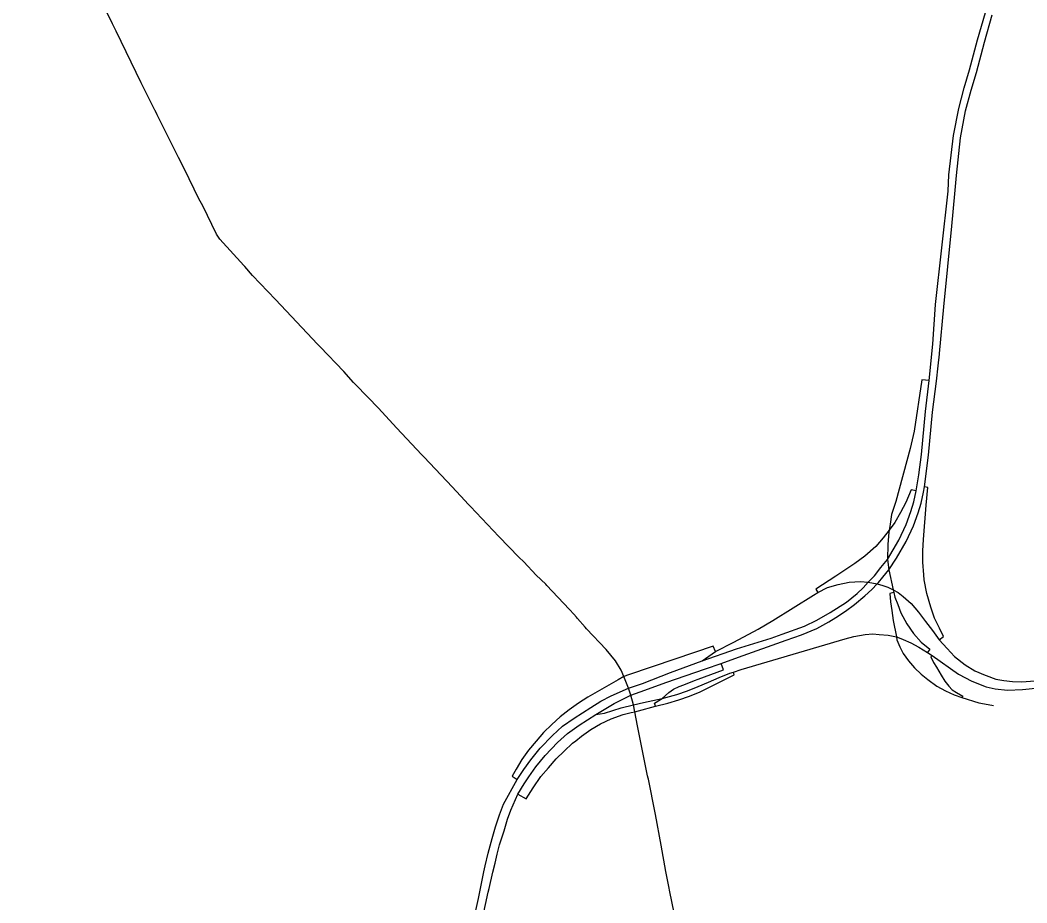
# Model space of a CAD drawing. Extents: x 0 to 34, y 0 to 22.
# Drawn here: x 5.2023 to 5.3437, y 15.203 to 15.327 of the extents above; entities that cross this region are included whole.
import ezdxf

# ---------------------------------------------------------------- set-up
doc = ezdxf.new("R2010")
doc.units = 0
for name, color, linetype in [('GM_X_Interchange_Ramps', 7, 'Continuous'), ('GM_X_Interstate_Route', 7, 'Continuous'), ('GM_X_State_Route', 7, 'Continuous')]:
    doc.layers.add(name, color=color, linetype=linetype)

msp = doc.modelspace()

# ---------------------------------------------------------------- linework, layer by layer
at = {"layer": 'GM_X_Interchange_Ramps'}
for points in [[(5.32992, 15.27637), (5.32891, 15.27645), (5.32782, 15.26926), (5.32725, 15.26682), (5.32526, 15.25936), (5.32465, 15.25756), (5.32443, 15.25618), (5.32432, 15.25536), (5.32428, 15.25502), (5.32413, 15.2534), (5.32409, 15.25123), (5.32427, 15.24979), (5.32487, 15.24695), (5.32495, 15.24657)], [(5.32916, 15.24906), (5.32904, 15.25086), (5.32906, 15.25242), (5.32913, 15.25402), (5.32953, 15.25884), (5.32974, 15.26132), (5.32926, 15.26142)], [(5.32811, 15.26087), (5.3274, 15.261), (5.32666, 15.25924), (5.32591, 15.25783), (5.32511, 15.25642), (5.32432, 15.25536), (5.32346, 15.25429), (5.32245, 15.25304), (5.32091, 15.25169), (5.3195, 15.25065), (5.31684, 15.24886), (5.31399, 15.24705), (5.31428, 15.24659)], [(5.33132, 15.23993), (5.33195, 15.24039), (5.3314, 15.24156), (5.33068, 15.243), (5.33014, 15.24454), (5.32959, 15.24643), (5.32921, 15.24837), (5.32916, 15.24906)], [(5.32495, 15.24657), (5.3244, 15.24644), (5.3245, 15.24527), (5.32467, 15.24407), (5.32489, 15.24267), (5.32536, 15.24035), (5.32541, 15.23994), (5.3258, 15.23897), (5.32627, 15.23802), (5.32703, 15.23697), (5.32788, 15.23601), (5.32882, 15.23513), (5.32972, 15.23434), (5.331, 15.23344), (5.3322, 15.23277), (5.33343, 15.23219), (5.33453, 15.23182)], [(5.32495, 15.24657), (5.32513, 15.24593), (5.32553, 15.24488), (5.32594, 15.24373), (5.32679, 15.2422), (5.32772, 15.24084), (5.3288, 15.23959), (5.33003, 15.23864), (5.3297, 15.23814)], [(5.29993, 15.23831), (5.29961, 15.23905), (5.29419, 15.23722)], [(5.29419, 15.23722), (5.2877, 15.23502), (5.28706, 15.23476)], [(5.33037, 15.23773), (5.33015, 15.23754), (5.33056, 15.23677), (5.33098, 15.23607), (5.3316, 15.23498), (5.33212, 15.23413), (5.33267, 15.23341), (5.33318, 15.23291), (5.33376, 15.23253), (5.33466, 15.23203), (5.33453, 15.23182)], [(5.29749, 15.23441), (5.30102, 15.23574), (5.30073, 15.23663)], [(5.28706, 15.23476), (5.28625, 15.23432), (5.28201, 15.23186), (5.28067, 15.23103), (5.27937, 15.23009), (5.2781, 15.22911), (5.27692, 15.22804), (5.27576, 15.2269), (5.27471, 15.22569), (5.27366, 15.22442), (5.27272, 15.2231), (5.27191, 15.22174), (5.27136, 15.2208), (5.27208, 15.22032)], [(5.29149, 15.23059), (5.29137, 15.23105), (5.29241, 15.23171), (5.29336, 15.23253), (5.29401, 15.23298), (5.29481, 15.23336), (5.29546, 15.23363), (5.29696, 15.23421), (5.29749, 15.23441)], [(5.29149, 15.23059), (5.29323, 15.23104), (5.29477, 15.23148), (5.29628, 15.23201), (5.29776, 15.23264), (5.30205, 15.23479), (5.30255, 15.23502), (5.30243, 15.2354)], [(5.33453, 15.23182), (5.33691, 15.2311), (5.33822, 15.23084), (5.33897, 15.23069)], [(5.28857, 15.22984), (5.2891, 15.22997), (5.29149, 15.23059)], [(5.28029, 15.22576), (5.28112, 15.22641), (5.28239, 15.22732), (5.28378, 15.22815), (5.28527, 15.22884), (5.28697, 15.22942), (5.28809, 15.22972), (5.28857, 15.22984)], [(5.27217, 15.21823), (5.27332, 15.21761), (5.2743, 15.21915), (5.2754, 15.22071), (5.27645, 15.22196), (5.27752, 15.22319), (5.27868, 15.22431), (5.27984, 15.2254), (5.28029, 15.22576)]]:
    msp.add_lwpolyline(points, dxfattribs=at)
at = {"layer": 'GM_X_Interstate_Route'}
for points in [[(5.26595, 15.20046), (5.26664, 15.20358), (5.26707, 15.2057), (5.2674, 15.20732), (5.26757, 15.2082), (5.26799, 15.20995), (5.26855, 15.212), (5.26902, 15.21364), (5.26958, 15.21536), (5.27016, 15.21686), (5.27208, 15.22032), (5.27299, 15.2217), (5.27399, 15.22308), (5.27529, 15.2247), (5.27701, 15.22651), (5.27843, 15.22778), (5.28009, 15.22893), (5.28239, 15.23043), (5.28379, 15.23133), (5.28528, 15.23205), (5.28771, 15.23315), (5.28965, 15.2338), (5.2936, 15.23536), (5.29805, 15.23699), (5.30286, 15.23868), (5.30772, 15.24015), (5.30928, 15.24072), (5.31243, 15.24186), (5.31413, 15.24268), (5.31604, 15.24379), (5.31834, 15.24521), (5.31982, 15.24646), (5.32068, 15.24724), (5.32137, 15.24804), (5.32223, 15.24892), (5.32316, 15.25009), (5.32409, 15.25123), (5.32568, 15.25395), (5.32668, 15.25616), (5.32736, 15.25798), (5.32776, 15.25933), (5.32811, 15.26087), (5.32848, 15.26312), (5.32883, 15.26596), (5.32941, 15.27202), (5.32992, 15.27637), (5.33045, 15.28147), (5.33084, 15.28704), (5.33259, 15.30296), (5.33269, 15.30526), (5.33337, 15.31081), (5.33408, 15.31461), (5.33486, 15.31751), (5.3356, 15.32001), (5.33672, 15.32425), (5.33782, 15.32809)], [(5.33309, 15.29805), (5.33354, 15.30262), (5.33377, 15.30519), (5.33433, 15.31048), (5.33503, 15.31427), (5.33581, 15.31718), (5.33656, 15.31967), (5.33768, 15.32392), (5.33878, 15.32775)], [(5.33137, 15.28015), (5.33198, 15.28671), (5.33309, 15.29805)], [(5.32281, 15.248), (5.32343, 15.24873), (5.32427, 15.24979), (5.32536, 15.25139), (5.32672, 15.25375), (5.32772, 15.25597), (5.3284, 15.25779), (5.32879, 15.25914), (5.32915, 15.26068), (5.32926, 15.26142), (5.32984, 15.26587), (5.33042, 15.27194), (5.33094, 15.27628), (5.33117, 15.27845), (5.33136, 15.28007), (5.33137, 15.28015)], [(5.30073, 15.23663), (5.30315, 15.23748), (5.30985, 15.23987), (5.312, 15.24065), (5.31413, 15.24155), (5.31584, 15.24247), (5.3168, 15.24306), (5.31818, 15.24398), (5.31946, 15.2449), (5.32091, 15.24614), (5.32186, 15.24701), (5.32264, 15.2478), (5.32281, 15.248)], [(5.28654, 15.23142), (5.28804, 15.23215), (5.29, 15.23288), (5.29295, 15.23394), (5.29851, 15.23586), (5.30073, 15.23663)], [(5.28309, 15.22943), (5.28568, 15.231), (5.28654, 15.23142)], [(5.27217, 15.21823), (5.27303, 15.2197), (5.27369, 15.22069), (5.27469, 15.22208), (5.27599, 15.2237), (5.27771, 15.22551), (5.27913, 15.22677), (5.28079, 15.22792), (5.28309, 15.22943)], [(5.26895, 15.20856), (5.26926, 15.20981), (5.26958, 15.21115), (5.26984, 15.21198), (5.27022, 15.21309), (5.27072, 15.21473), (5.27115, 15.21599), (5.27217, 15.21823)], [(5.25896, 15.17703), (5.25972, 15.17883), (5.26019, 15.17999), (5.2621, 15.18469), (5.26235, 15.18542), (5.26289, 15.18696), (5.26414, 15.19049), (5.26507, 15.1933), (5.26631, 15.19719), (5.26723, 15.201), (5.268, 15.2045), (5.26814, 15.20498), (5.26864, 15.20731), (5.26895, 15.20856)]]:
    msp.add_lwpolyline(points, dxfattribs=at)
at = {"layer": 'GM_X_State_Route'}
for p, q in [((5.22117, 15.31438), (5.21923, 15.3182)), ((5.28055, 15.24294), (5.2804, 15.24313)), ((5.28159, 15.24173), (5.28055, 15.24294))]:
    msp.add_line(p, q, dxfattribs=at)
for points in [[(5.21523, 15.32647), (5.21357, 15.32982), (5.21145, 15.33418), (5.20886, 15.33931), (5.20574, 15.3457), (5.20397, 15.35055), (5.20375, 15.35114), (5.20225, 15.35551)], [(5.21923, 15.3182), (5.21856, 15.31964), (5.21572, 15.32548), (5.21523, 15.32647)], [(5.23379, 15.2924), (5.23368, 15.29253), (5.23031, 15.29625), (5.22983, 15.29695), (5.22792, 15.30092), (5.22735, 15.30192), (5.22533, 15.30608), (5.22449, 15.30769), (5.22151, 15.31372), (5.22121, 15.3143), (5.22117, 15.31438)], [(5.25869, 15.26594), (5.25513, 15.26972), (5.25258, 15.27248), (5.25236, 15.27271), (5.25133, 15.2738), (5.24908, 15.27611), (5.2477, 15.27765), (5.24439, 15.28109), (5.244, 15.28149), (5.24035, 15.28536), (5.23812, 15.28775), (5.23489, 15.29112), (5.23379, 15.2924)], [(5.2652, 15.25901), (5.26471, 15.25953), (5.26294, 15.26142), (5.259, 15.26561), (5.25869, 15.26594)], [(5.27608, 15.24774), (5.27472, 15.24903), (5.27299, 15.25088), (5.2723, 15.25154), (5.26948, 15.25444), (5.26788, 15.25615), (5.26552, 15.25866), (5.2652, 15.25901)], [(5.2804, 15.24313), (5.28004, 15.24355), (5.27943, 15.24419), (5.27697, 15.24678), (5.27625, 15.24757), (5.27608, 15.24774)], [(5.29805, 15.23699), (5.29993, 15.23831), (5.30248, 15.23959), (5.30591, 15.24143), (5.30798, 15.24267), (5.31368, 15.24622), (5.31428, 15.24659), (5.31566, 15.24727), (5.31713, 15.24772), (5.3187, 15.24803), (5.3203, 15.24813), (5.32137, 15.24804), (5.32264, 15.2478), (5.32342, 15.24759), (5.32414, 15.24733), (5.32487, 15.24695), (5.32559, 15.24658), (5.32626, 15.24604), (5.32739, 15.24506)], [(5.32739, 15.24506), (5.32844, 15.24382), (5.32942, 15.24252), (5.33041, 15.24126), (5.33132, 15.23993), (5.33248, 15.2387), (5.33348, 15.23761), (5.33497, 15.23643), (5.33635, 15.23559), (5.3378, 15.23496)], [(5.28799, 15.23232), (5.28771, 15.23315), (5.28706, 15.23476), (5.28668, 15.23566), (5.28586, 15.23697), (5.28454, 15.23858), (5.2818, 15.24149), (5.28159, 15.24173)], [(5.28309, 15.22943), (5.28433, 15.22963), (5.28666, 15.23036), (5.28839, 15.23079), (5.28979, 15.23113), (5.29241, 15.23171), (5.29293, 15.23183), (5.29448, 15.23224), (5.29599, 15.23278), (5.29748, 15.23336), (5.29895, 15.23399), (5.30042, 15.23463), (5.30191, 15.23524), (5.30243, 15.2354), (5.30353, 15.23575), (5.31162, 15.23815), (5.31814, 15.24006), (5.31934, 15.24041), (5.32095, 15.2407), (5.32201, 15.24078), (5.32291, 15.2407), (5.32415, 15.24059), (5.32536, 15.24035), (5.32597, 15.24011)], [(5.32597, 15.24011), (5.32627, 15.23999), (5.32735, 15.2395), (5.32847, 15.2389), (5.3297, 15.23814)], [(5.3297, 15.23814), (5.33037, 15.23773), (5.33405, 15.23513), (5.33591, 15.23414), (5.33795, 15.23333), (5.33918, 15.23303), (5.34091, 15.23287), (5.34303, 15.23294), (5.34534, 15.2332), (5.3469, 15.23354), (5.34962, 15.23441), (5.35286, 15.23562), (5.35688, 15.23711), (5.35951, 15.23809), (5.36148, 15.23865), (5.36428, 15.23908), (5.36656, 15.23929), (5.3687, 15.23935), (5.37031, 15.23926), (5.37321, 15.23903), (5.37708, 15.23874)], [(5.3378, 15.23496), (5.33795, 15.2349), (5.33931, 15.23443), (5.34043, 15.23421), (5.34163, 15.23407), (5.34296, 15.23401), (5.34475, 15.23418)], [(5.29046, 15.22051), (5.29039, 15.22084), (5.28895, 15.22787), (5.28857, 15.22984), (5.28839, 15.23079), (5.28804, 15.23215), (5.28799, 15.23232)], [(5.27217, 15.21823), (5.27303, 15.2197), (5.27369, 15.22069), (5.27469, 15.22208), (5.27599, 15.2237), (5.27771, 15.22551), (5.27913, 15.22677), (5.28079, 15.22792), (5.28309, 15.22943)], [(5.29352, 15.20453), (5.29336, 15.20529), (5.29295, 15.20739), (5.29231, 15.2111), (5.29148, 15.21538), (5.29144, 15.21563), (5.2905, 15.22034), (5.29046, 15.22051)], [(5.26895, 15.20856), (5.26926, 15.20981), (5.26958, 15.21115), (5.26984, 15.21198), (5.27022, 15.21309), (5.27072, 15.21473), (5.27115, 15.21599), (5.27217, 15.21823)], [(5.25896, 15.17703), (5.25972, 15.17883), (5.26019, 15.17999), (5.2621, 15.18469), (5.26235, 15.18542), (5.26289, 15.18696), (5.26414, 15.19049), (5.26507, 15.1933), (5.26631, 15.19719), (5.26723, 15.201), (5.268, 15.2045), (5.26814, 15.20498), (5.26864, 15.20731), (5.26895, 15.20856)], [(5.2959, 15.19324), (5.29475, 15.19854), (5.29444, 15.19998), (5.29352, 15.20453)]]:
    msp.add_lwpolyline(points, dxfattribs=at)

doc.saveas('drawing.dxf')
